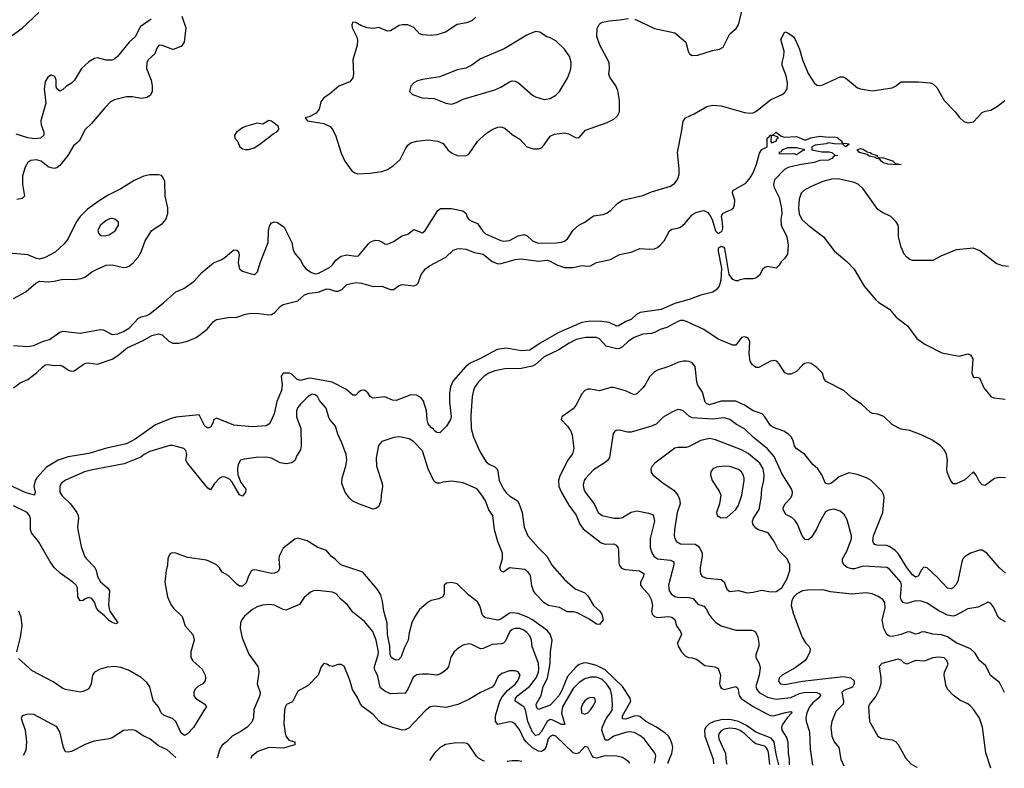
# Model space of a CAD drawing. Header units: inches. Extents: x 1552611 to 1694776, y 811966 to 917215.
# Tile 343 of 549: x 1642473 to 1649262, y 830747 to 835906. Entities that reach past the tile are written whole.
import ezdxf

# ---------------------------------------------------------------- set-up
doc = ezdxf.new("R2010")
doc.units = ezdxf.units.IN
doc.header["$MEASUREMENT"] = 0
doc.layers.add('B6843', color=7, linetype='Continuous')

msp = doc.modelspace()

# ---------------------------------------------------------------- linework, layer by layer
at = {"layer": 'B6843', "color": 5}
for points, elevation in [([(1646714.8, 835910), (1646850, 835845), (1646990, 835814.4), (1647066.4, 835750), (1647082.6, 835690), (1647092.4, 835670), (1647110, 835660.2), (1647150, 835662), (1647250, 835694), (1647298, 835702), (1647323.8, 835716.2), (1647370.8, 835809.2), (1647414.2, 835845.8), (1647429.8, 835870.2), (1647457.9, 835982.1)], 820), ([(1642398.8, 835781.2), (1642490, 835846.4), (1642604.6, 835955.4)], 760), ([(1643379.3, 835910), (1643303.7, 835856.3), (1643271.6, 835790), (1643228.6, 835751.4), (1643148.1, 835651.9), (1643130, 835635.6), (1643110, 835626), (1643070, 835626), (1643010, 835642), (1642990, 835638), (1642950, 835615.1), (1642900.5, 835570), (1642851.3, 835490), (1642830.6, 835469.4), (1642794, 835446), (1642770, 835424), (1642750, 835414), (1642729.4, 835429.4), (1642724.8, 835444.8), (1642725.1, 835490), (1642718.4, 835510), (1642710, 835517.6), (1642690, 835523.6), (1642666.4, 835510), (1642650, 835479), (1642642, 835430), (1642652.7, 835330), (1642618.9, 835210), (1642622.2, 835182.2), (1642639.5, 835130), (1642639.5, 835110), (1642617.3, 835090), (1642575.9, 835084.1), (1642530, 835090.7), (1642450, 835116.2)], 760), ([(1643590.2, 835930), (1643618.7, 835850), (1643608, 835750), (1643590, 835724.5), (1643538, 835702), (1643530, 835701.3), (1643450, 835730.5), (1643432.4, 835727.6), (1643418.3, 835710), (1643406, 835670), (1643358.9, 835630), (1643350, 835609), (1643347.8, 835570), (1643379.2, 835490), (1643386.5, 835450), (1643387.4, 835410), (1643375, 835385), (1643351.1, 835368.9), (1643310, 835363.1), (1643250, 835374.8), (1643210, 835373.9), (1643126.8, 835353.2), (1643100.2, 835339.8), (1643060.6, 835299.4), (1642969.1, 835190.9), (1642925.2, 835150), (1642883.6, 835070), (1642844.3, 835035.7), (1642804.8, 834970), (1642750, 834901.3), (1642730, 834885.1), (1642710, 834880.8), (1642690, 834884.4), (1642670, 834893.1), (1642620.5, 834930), (1642590, 834940.3), (1642550, 834935), (1642530, 834921.7), (1642510.1, 834889.9), (1642493.6, 834830), (1642493.3, 834773.3), (1642507.2, 834690), (1642490, 834672.8), (1642452.6, 834667.4)], 780), ([(1645617.8, 835922.2), (1645590, 835897.6), (1645554.9, 835885.1), (1645490, 835872.1), (1645410, 835819.2), (1645350, 835802), (1645310, 835796.9), (1645250, 835801.6), (1645230, 835809.6), (1645191.8, 835851.8), (1645150, 835869.7), (1645111.1, 835871.1), (1645090, 835865.1), (1645030.2, 835829.8), (1645010, 835827.2), (1644950, 835851), (1644910, 835845.1), (1644869.7, 835849.7), (1644825.8, 835865.8), (1644790, 835886), (1644770, 835888.7), (1644763.8, 835870), (1644766.7, 835850), (1644799.9, 835779.9), (1644803.4, 835763.4), (1644799.6, 835730), (1644770.3, 835630), (1644774.9, 835530), (1644770, 835505.2), (1644750, 835477.6), (1644673.1, 835446.9), (1644610, 835392), (1644570, 835367.6), (1644550, 835340.9), (1644537.5, 835290), (1644517.5, 835262.5), (1644470, 835237.4), (1644442, 835230), (1644458, 835210), (1644570, 835190.3), (1644613, 835170), (1644630.4, 835150), (1644650, 835110.8), (1644690, 834986), (1644714.8, 834930), (1644764.1, 834864.1), (1644784.7, 834850), (1644804.7, 834844.7), (1644888.8, 834848.8), (1644970, 834859.5), (1645010, 834874), (1645050, 834900.3), (1645096.9, 834943.1), (1645130, 835010.5), (1645150, 835040.4), (1645170, 835057), (1645210, 835068.7), (1645290, 835078), (1645356, 835070), (1645392.1, 835052.1), (1645424.9, 835010), (1645450, 834987.9), (1645490.2, 834970.2), (1645550, 834968.4), (1645570, 834979), (1645630, 835065.7), (1645683.8, 835116.2), (1645730, 835148.2), (1645770, 835164.5), (1645790, 835167.1), (1645819, 835159), (1645870, 835114.3), (1645921.5, 835081.5), (1645970, 835030.4), (1646016, 835016), (1646050, 835015.6), (1646070, 835023.1), (1646090, 835044.2), (1646130, 835103.2), (1646161.9, 835118.1), (1646230, 835125.8), (1646258.3, 835118.3), (1646310, 835091.8), (1646330, 835094.4), (1646375.5, 835144.5), (1646523.6, 835196.4), (1646570, 835219.5), (1646596, 835244), (1646608.3, 835271.7), (1646609.8, 835350), (1646598, 835418), (1646584, 835450), (1646541.7, 835510), (1646536.4, 835530), (1646541, 835570), (1646536.8, 835610), (1646472.5, 835730), (1646452.7, 835790), (1646454.9, 835845.1), (1646467.7, 835872.3), (1646478.2, 835881.8), (1646491, 835889), (1646541, 835899), (1646610, 835904.1), (1646670, 835915)], 820), ([(1642430, 833660.7), (1642530, 833653), (1642570, 833661.3), (1642630, 833688.7), (1642678.2, 833701.8), (1642750, 833753.2), (1642770, 833759.7), (1642890, 833745.5), (1643030.2, 833770.2), (1643050, 833769.1), (1643110, 833737.5), (1643150, 833740.5), (1643190, 833757.7), (1643230, 833783), (1643292.4, 833850), (1643310, 833859.4), (1643350, 833867.2), (1643370, 833878.4), (1643465.8, 833954.2), (1643550, 834031.4), (1643605.7, 834054.3), (1643675.7, 834104.3), (1643730, 834163.1), (1643809.6, 834230), (1643866.2, 834253.8), (1643890, 834268.5), (1643950, 834319.5), (1643970, 834318.4), (1643979.3, 834310), (1643987, 834290), (1643980.7, 834230), (1643990, 834188), (1644010, 834172.7), (1644070, 834155.5), (1644090, 834150.6), (1644102, 834158), (1644111.9, 834168.1), (1644130.7, 834230), (1644186.9, 834370), (1644189.8, 834450), (1644196.4, 834483.6), (1644210, 834506), (1644230, 834512.2), (1644250, 834508.7), (1644296.7, 834476.7), (1644349.1, 834370), (1644358.5, 834318.5), (1644372.1, 834292.1), (1644409.3, 834249.3), (1644429.4, 834209.4), (1644447, 834190), (1644484.5, 834164.5), (1644510, 834155.8), (1644530, 834156.5), (1644610, 834197.6), (1644630, 834216.1), (1644653, 834250), (1644690, 834276.4), (1644730, 834286.4), (1644790, 834276.2), (1644810, 834277.6), (1644878.5, 834361.5), (1644890, 834373.1), (1644910, 834382.3), (1644930, 834387.6), (1644950, 834384.2), (1644970, 834375.8), (1644990, 834360.3), (1645010, 834358.9), (1645050, 834377.3), (1645110, 834416.5), (1645150, 834428.7), (1645190, 834460.3), (1645250, 834437), (1645270, 834453.7), (1645355.3, 834590), (1645374.8, 834605.2), (1645450, 834603.8), (1645527.8, 834587.8), (1645552.7, 834570), (1645555.5, 834550), (1645570.6, 834530), (1645590, 834517.6), (1645630, 834502.6), (1645667.7, 834447.7), (1645685, 834430), (1645790, 834383.8), (1645810, 834379.8), (1645850, 834385.1), (1645910, 834416.3), (1645950, 834425.9), (1645970, 834417.8), (1646010, 834381.3), (1646047.1, 834367.1), (1646172.7, 834367.3), (1646210, 834372.1), (1646230, 834380.2), (1646250, 834395.3), (1646290, 834456.5), (1646327.6, 834490), (1646370, 834510.3), (1646430, 834554.7), (1646496.1, 834563.9), (1646525, 834575), (1646550, 834593.7), (1646597.8, 834642.2), (1646630, 834662.6), (1646770, 834695.3), (1646830, 834719.7), (1646961.1, 834758.9), (1646990, 834779.3), (1647010.7, 834809.3), (1647019.7, 834840.3), (1647021, 834879), (1647009.1, 834990), (1647036.9, 835130), (1647047, 835207), (1647064.2, 835230), (1647123.2, 835256.8), (1647210, 835307.5), (1647250, 835318), (1647310, 835313.3), (1647470, 835265.4), (1647510, 835261.6), (1647530, 835264.7), (1647550, 835273.6), (1647650, 835352.7), (1647730, 835389.6), (1647750, 835404.8), (1647764.4, 835430), (1647766.6, 835470), (1647758.3, 835518.3), (1647731.3, 835590), (1647729.9, 835610), (1647742.5, 835657.5), (1647744.4, 835690), (1647722.2, 835770), (1647750, 835823), (1647770, 835815.3), (1647806, 835790), (1647820.3, 835770), (1647850, 835702), (1647870.1, 835630.1), (1647910, 835535.3), (1647950, 835470.3), (1647970, 835454.3), (1647990, 835452.6), (1648010, 835458), (1648130, 835512.8), (1648150, 835511.6), (1648170, 835503.6), (1648250, 835436.9), (1648270, 835428.6), (1648350, 835415.8), (1648490, 835437), (1648511.9, 835448.1), (1648550, 835478), (1648670, 835478.8), (1648750, 835470.8), (1648770, 835462.8), (1648798, 835438), (1648847.3, 835350), (1648924, 835270), (1648952.8, 835232.8), (1648983.8, 835203.8), (1649010, 835196.3), (1649050, 835202), (1649110, 835266), (1649130, 835274.9), (1649170, 835282), (1649215.1, 835310), (1649265.2, 835350)], 780), ([(1642430, 833368), (1642475.5, 833404.5), (1642530, 833427.2), (1642590, 833471.5), (1642630, 833512.6), (1642650, 833526.9), (1642670, 833531), (1642710, 833523.2), (1642750, 833524.7), (1642770, 833517.8), (1642810, 833490.3), (1642830, 833484.7), (1642850, 833487.1), (1642910, 833530.3), (1642930, 833538.3), (1642950, 833540.3), (1643010, 833532.4), (1643110, 833567.2), (1643150, 833592.5), (1643214.7, 833645.3), (1643325, 833695), (1643384.5, 833730), (1643430, 833741.5), (1643455.5, 833735.5), (1643502, 833690), (1643530, 833676.5), (1643570, 833676.5), (1643630.3, 833690.3), (1643690, 833715.2), (1643765.7, 833774.3), (1643810, 833825.5), (1643830, 833839.3), (1643910, 833853), (1643970, 833856.5), (1644030, 833876.2), (1644070, 833882.9), (1644121.8, 833881.8), (1644190, 833871.4), (1644210, 833875.3), (1644231.4, 833888.6), (1644270, 833928.7), (1644290, 833943.1), (1644390, 833968.7), (1644437.4, 834010), (1644470, 834021.5), (1644531.5, 834028.5), (1644590, 834051.3), (1644610, 834050.1), (1644650, 834035.3), (1644670, 834034.7), (1644693.9, 834046.1), (1644730, 834081.3), (1644790, 834095.5), (1644830, 834091), (1644910, 834067.2), (1644970, 834070.2), (1645030, 834045.6), (1645050, 834047.5), (1645090, 834075.3), (1645110, 834082.3), (1645190, 834072.4), (1645210, 834079.3), (1645220.7, 834090), (1645242.4, 834150), (1645271.8, 834190), (1645299.5, 834210), (1645412.3, 834270), (1645462.7, 834317.3), (1645490, 834326.4), (1645511.3, 834328.7), (1645550, 834324), (1645610, 834302.3), (1645670, 834290.2), (1645730, 834240.2), (1645770, 834224.6), (1645793.9, 834226.1), (1645890, 834252.7), (1645930, 834258.6), (1646050, 834242), (1646110, 834247.8), (1646130, 834242.9), (1646175.8, 834215.8), (1646230, 834197.5), (1646290, 834197.4), (1646350, 834212.2), (1646390, 834206.4), (1646409.7, 834210.3), (1646450, 834232.7), (1646547.2, 834252.8), (1646610, 834288.5), (1646690, 834303.8), (1646748, 834330), (1646815.9, 834324.1), (1646850, 834328), (1646870, 834337.1), (1646890, 834352.4), (1646916.8, 834383.2), (1646952.7, 834450), (1646970, 834461.6), (1647008.4, 834468.4), (1647030, 834477.2), (1647058.8, 834501.2), (1647110, 834560.8), (1647130, 834574.5), (1647167.6, 834587.6), (1647190.2, 834590.2), (1647218, 834578), (1647235.2, 834555.2), (1647246.7, 834530), (1647270.4, 834450), (1647290, 834433.7), (1647310, 834443.1), (1647316.4, 834450), (1647321.1, 834470), (1647319.7, 834510), (1647311.5, 834550), (1647318.4, 834570), (1647382.2, 834597.8), (1647394, 834610), (1647402.4, 834630), (1647403.3, 834663.3), (1647387.6, 834710), (1647389.2, 834730), (1647480.2, 834779.8), (1647510, 834816), (1647529.4, 834850), (1647553.6, 834910), (1647574, 834986), (1647590, 835012), (1647626, 835030), (1647628, 835090), (1647642, 835098), (1647646, 835110), (1647667.3, 835112.7), (1647690, 835132), (1647723.6, 835103.6), (1647750, 835096), (1647830, 835102), (1647890, 835076), (1647929.2, 835090.8), (1647990, 835104), (1648050, 835097.1), (1648090, 835099.3), (1648110, 835094), (1648141, 835070), (1648141, 835061), (1648150, 835052), (1648165.2, 835054.8), (1648190, 835050.4), (1648190, 835046), (1648170, 835029.3), (1648148.4, 835048.4), (1648089.5, 835049.5), (1648050, 835058), (1648034, 835050), (1647958.8, 835041.2), (1647934, 835030), (1647934, 835010), (1648004.7, 834995.3), (1648055.3, 834995.3), (1648074, 834990), (1648092.7, 834972.7), (1648114, 834970), (1648090, 834968), (1648072, 834950), (1648050, 834937.2), (1647990, 834936), (1647950, 834921.6), (1647850, 834905.6), (1647772.4, 834887.6), (1647746.7, 834873.3), (1647677.6, 834802.4), (1647670.3, 834770), (1647674.6, 834750), (1647710, 834680.7), (1647724.8, 834604.8), (1647729.1, 834570), (1647720.9, 834530), (1647722.6, 834490), (1647763.7, 834410), (1647771.5, 834351.5), (1647766.4, 834290), (1647750, 834262.9), (1647722.9, 834237.1), (1647710, 834214), (1647690, 834193.2), (1647630, 834206), (1647610, 834197.2), (1647595.5, 834184.5), (1647574.9, 834145.1), (1647550, 834125.2), (1647530, 834119.3), (1647470, 834119.5), (1647432, 834110), (1647430, 834106), (1647410, 834106), (1647390, 834116), (1647365.1, 834150), (1647334.7, 834330), (1647330, 834336.2), (1647310, 834343), (1647288.4, 834330), (1647288.4, 834310), (1647312.8, 834192.8), (1647307, 834110), (1647296.5, 834070), (1647275.1, 834044.9), (1647251.3, 834028.7), (1647170, 834008.2), (1647090, 833976.8), (1646990, 833950.7), (1646896.3, 833910), (1646751.1, 833888.9), (1646725.5, 833874.5), (1646690, 833840.7), (1646653.7, 833826.3), (1646602.5, 833797.5), (1646590, 833795.1), (1646538.8, 833818.8), (1646486.7, 833826.7), (1646410, 833829.3), (1646350, 833819.2), (1646189.7, 833750.3), (1646062.2, 833677.8), (1645990, 833628.5), (1645930, 833625.2), (1645830, 833642.3), (1645765.9, 833634.1), (1645650, 833570.7), (1645580, 833540), (1645546.6, 833513.4), (1645462, 833418), (1645443.5, 833376.5), (1645437.6, 833330), (1645437.3, 833270), (1645447.7, 833172.3), (1645444, 833150), (1645415.2, 833104.8), (1645370, 833059), (1645350, 833062), (1645330, 833075.3), (1645325.4, 833085.4), (1645310, 833095.1), (1645290, 833120.7), (1645282.9, 833150), (1645277.6, 833210), (1645257.7, 833277.7), (1645240.9, 833300.9), (1645210, 833319.5), (1645170, 833320.5), (1645070, 833282), (1645043.9, 833283.9), (1644990, 833308), (1644910, 833297), (1644890, 833309), (1644873.9, 833333.9), (1644850, 833352.6), (1644827.3, 833350), (1644810, 833339.6), (1644790, 833318.9), (1644770, 833318.5), (1644721.1, 833361.1), (1644627.3, 833407.3), (1644490, 833434.1), (1644470, 833435), (1644410, 833420.1), (1644386.5, 833426.5), (1644350, 833462.9), (1644333.6, 833470), (1644291, 833470), (1644276.1, 833450), (1644282.5, 833390), (1644277.3, 833350), (1644245.9, 833274.1), (1644227.3, 833190), (1644199.7, 833130), (1644190, 833118), (1644172.1, 833107.9), (1644079.5, 833099.5), (1643950, 833112.9), (1643830, 833160.9), (1643810.5, 833149.5), (1643806.4, 833130), (1643790, 833097.2), (1643770, 833092), (1643750, 833105.1), (1643710, 833182.9), (1643550, 833167.9), (1643510, 833156.2), (1643410, 833113.1), (1643270, 833014.7), (1643210, 832984.1), (1643072.9, 832952.9), (1642950, 832917.2), (1642807, 832893), (1642738.4, 832870), (1642658, 832822), (1642591.2, 832748.8), (1642580.5, 832730), (1642571, 832690), (1642579.6, 832650), (1642574.8, 832630), (1642510, 832647.4), (1642390, 832705.3)], 760), ([(1642430, 833984.9), (1642516.2, 834030), (1642584.5, 834090), (1642610, 834103.7), (1642670, 834100.7), (1642710, 834103.8), (1642770, 834118), (1642850, 834116.3), (1642897.1, 834122.9), (1642926.4, 834133.6), (1642970, 834167.4), (1643011.8, 834190), (1643070, 834213.8), (1643110, 834215.6), (1643190, 834197.8), (1643210, 834200.2), (1643230, 834209.2), (1643255, 834230), (1643290.8, 834270), (1643310, 834306), (1643337.3, 834382.7), (1643382.2, 834450), (1643406.3, 834470), (1643459.1, 834500.9), (1643481.3, 834530), (1643494, 834570), (1643494.7, 834610), (1643475.4, 834690), (1643475.1, 834790), (1643460.5, 834820.5), (1643450, 834831.6), (1643430, 834838), (1643370, 834838), (1643330, 834827.8), (1643262.7, 834797.3), (1643170, 834739.3), (1643083.3, 834696.7), (1643022.3, 834657.7), (1642940.8, 834599.2), (1642889.5, 834550.5), (1642861.8, 834510), (1642805.5, 834394.5), (1642778.9, 834361.1), (1642717.1, 834302.9), (1642650, 834266.6), (1642610, 834255.8), (1642590, 834259.8), (1642530, 834285.3), (1642350, 834302.2)], 820), ([(1649290, 834204.4), (1649250.3, 834210.3), (1649205.2, 834225.2), (1649093, 834313), (1649050, 834331.8), (1648930, 834319.2), (1648824.7, 834275.3), (1648770, 834246.6), (1648630, 834247), (1648610, 834254), (1648590, 834268.5), (1648572.4, 834290), (1648550, 834338.4), (1648532.1, 834410), (1648533.6, 834473.6), (1648529.8, 834490), (1648514.5, 834514.5), (1648479.7, 834550), (1648418.5, 834578.5), (1648390, 834598), (1648290, 834740.4), (1648256.4, 834770), (1648230, 834782.9), (1648113.2, 834810), (1648070, 834806.4), (1648010, 834789.9), (1647926.3, 834753.7), (1647879.6, 834730), (1647860.7, 834710), (1647847.1, 834670), (1647842.7, 834610), (1647848, 834568), (1647866.9, 834530), (1647909, 834491), (1648015.3, 834410), (1648090, 834312.7), (1648178.2, 834238.2), (1648226.6, 834186.6), (1648296.4, 834070), (1648375.9, 833975.9), (1648396.4, 833956.4), (1648470, 833910.3), (1648516.1, 833856.1), (1648595.3, 833795.3), (1648659.5, 833710), (1648715.3, 833670), (1648830.7, 833610), (1648950, 833586.9), (1649010, 833602.6), (1649030, 833596.4), (1649044, 833570), (1649038, 833470), (1649050, 833439.3), (1649070, 833442.4), (1649090, 833438), (1649121.5, 833370), (1649170, 833310.3), (1649190, 833300.7), (1649267.7, 833290)], 780), ([(1649270, 832748.8), (1649230, 832751.9), (1649194.8, 832745.2), (1649130, 832696.3), (1649118.6, 832698.6), (1649110, 832700.5), (1649090, 832720.7), (1649068.2, 832768.2), (1649050, 832789.4), (1648990, 832734.7), (1648930, 832706.9), (1648910, 832708.4), (1648890, 832733), (1648867.7, 832787.7), (1648865.2, 832810), (1648869.9, 832870), (1648864.6, 832910), (1648850, 832939.7), (1648821.7, 832970), (1648763, 833010), (1648690, 833045.1), (1648610, 833074.3), (1648550, 833084.4), (1648530, 833092.6), (1648490, 833116.4), (1648430.7, 833170.7), (1648390, 833188.6), (1648352.4, 833192.4), (1648339.7, 833199.7), (1648277.2, 833257.2), (1648210, 833301.3), (1648155.6, 833350), (1648033.7, 833413.7), (1648021.1, 833430), (1648009.7, 833470), (1647968.6, 833510), (1647930, 833537.8), (1647910, 833542), (1647884.3, 833535.7), (1647870, 833526), (1647830, 833481.3), (1647790, 833464), (1647770, 833464), (1647750, 833471.5), (1647710, 833534.7), (1647692.8, 833552.8), (1647677.8, 833557.8), (1647650, 833553.8), (1647570, 833509.7), (1647550, 833509.7), (1647523.5, 833530), (1647510, 833554), (1647503.5, 833603.5), (1647508, 833688), (1647493.5, 833713.5), (1647470, 833719.7), (1647450, 833715.4), (1647410, 833663.7), (1647390, 833663.5), (1647290, 833703.5), (1647190, 833770.8), (1647070, 833827.1), (1647050, 833834), (1647030, 833832.9), (1647010, 833826.6), (1646935.1, 833784.9), (1646888.9, 833770), (1646850, 833750.6), (1646830, 833744.3), (1646770, 833738), (1646710, 833714.9), (1646670, 833691.1), (1646630, 833652.3), (1646610, 833639.6), (1646590, 833637.6), (1646516.4, 833656.4), (1646470, 833707.6), (1646450, 833715.4), (1646376.4, 833716.4), (1646310, 833701.2), (1646262.1, 833677.9), (1646190, 833629.9), (1646090, 833583.2), (1646030.4, 833529.6), (1646010, 833518.7), (1645930, 833503), (1645819.1, 833500.9), (1645750, 833486.8), (1645707.6, 833470), (1645675.3, 833450), (1645636.1, 833410), (1645610, 833371.5), (1645602.6, 833350), (1645594.2, 833310), (1645584.8, 833175.2), (1645587, 833090), (1645601.8, 833030), (1645646.3, 832930), (1645690, 832859), (1645710, 832842.2), (1645750, 832825.3), (1645767.1, 832807.1), (1645780.3, 832730), (1645809.8, 832669.8), (1645830, 832642.4), (1645850, 832623.9), (1645905.3, 832590), (1645915, 832575), (1645938.6, 832510), (1645950.8, 832410), (1645977.7, 832350), (1646048.3, 832268.3), (1646107.2, 832210), (1646144.9, 832144.9), (1646228.6, 832048.6), (1646304.3, 831984.3), (1646370, 831957.6), (1646390, 831936), (1646429.2, 831869.2), (1646473.7, 831830), (1646486.7, 831810), (1646495.5, 831770), (1646470, 831737.2), (1646450, 831741.6), (1646397.8, 831777.8), (1646317.7, 831817.7), (1646290, 831824.7), (1646250, 831826.4), (1646194.4, 831854.4), (1646120.3, 831870), (1646090, 831887.8), (1646029.5, 831949.5), (1646015.7, 831970), (1646004.5, 832004.5), (1645994.9, 832074.9), (1645979.5, 832099.5), (1645956.4, 832116.4), (1645851.6, 832128.4), (1645810, 832099), (1645790, 832109.1), (1645784.9, 832130), (1645802.7, 832190), (1645801.8, 832230), (1645770, 832310.6), (1645746.3, 832390), (1645736.3, 832490), (1645708.8, 832528.8), (1645684.9, 832590), (1645659.9, 832630), (1645630, 832667.6), (1645617.2, 832677.2), (1645530, 832715), (1645450, 832725.1), (1645390, 832718.4), (1645370, 832711.4), (1645350, 832711.1), (1645338.2, 832718.2), (1645328.3, 832728.3), (1645289.9, 832809.9), (1645250, 832935.8), (1645190, 832998), (1645158, 833018), (1645091.1, 833031.1), (1645052.4, 833027.6), (1644970, 833000.3), (1644947.1, 832972.9), (1644932.1, 832887.9), (1644934, 832830), (1644973.4, 832710), (1644975.4, 832690), (1644965.5, 832630), (1644964.2, 832590), (1644949.1, 832550.9), (1644930, 832537.4), (1644910, 832532.6), (1644810, 832569), (1644770, 832588.6), (1644748.1, 832608.1), (1644718.5, 832650), (1644695.3, 832710), (1644696.7, 832750), (1644722.4, 832830), (1644729.9, 832870), (1644723.2, 832910), (1644694.9, 832990), (1644666.5, 833050), (1644650, 833106), (1644612.8, 833150), (1644605.4, 833165.4), (1644586.2, 833230), (1644541.1, 833281.1), (1644527.3, 833310), (1644510, 833321.1), (1644490, 833324.4), (1644463.1, 833310), (1644410, 833257.4), (1644390, 833233.3), (1644382.8, 833210), (1644382, 833170), (1644412.6, 833090), (1644414.7, 832970), (1644410, 832941.2), (1644381.1, 832898.9), (1644373.4, 832870), (1644348.8, 832851.2), (1644310, 832845.3), (1644270, 832852.8), (1644210, 832884.7), (1644171.4, 832891.4), (1644104.7, 832890), (1644021.4, 832878.6), (1643994.8, 832870), (1643978.8, 832841.2), (1643974.9, 832810), (1643977, 832770), (1643997.7, 832717.7), (1644031.8, 832670), (1644030, 832649.7), (1644010, 832622.6), (1643990, 832631.1), (1643939.3, 832719.3), (1643919.1, 832739.1), (1643890, 832754), (1643870, 832756.4), (1643850, 832746.6), (1643817.4, 832710), (1643790, 832666.6), (1643770, 832678.7), (1643630.8, 832850), (1643619.7, 832870), (1643626.6, 832910), (1643617.8, 832937.8), (1643604, 832950), (1643530, 832972.2), (1643508, 832972), (1643371.3, 832930), (1643331, 832910), (1643308.4, 832891.6), (1643194.2, 832845.8), (1642975, 832805), (1642919.1, 832790), (1642790, 832732.7), (1642759.7, 832710), (1642749.3, 832690), (1642750.9, 832650), (1642765.5, 832625.5), (1642822.8, 832570), (1642866.7, 832510), (1642875.5, 832490), (1642879.6, 832470), (1642871.7, 832410), (1642873.1, 832390), (1642896.4, 832276.4), (1642920.2, 832210), (1642934, 832190), (1642991.8, 832130), (1643001.7, 832110), (1643010.2, 832070), (1643030, 832032.4), (1643079.7, 831990), (1643091.8, 831970), (1643086.4, 831873.6), (1643089.6, 831849.6), (1643094.8, 831830), (1643150.1, 831750), (1643136.3, 831743.7), (1643110, 831752.8), (1643090, 831766.1), (1643058.3, 831798.3), (1643017.9, 831830), (1643003.9, 831850), (1642990, 831892), (1642970, 831917.9), (1642950, 831924.2), (1642924.5, 831915.5), (1642910, 831904), (1642890, 831900.7), (1642875.3, 831930), (1642871.2, 831990), (1642861.8, 832010), (1642840.7, 832030), (1642752, 832092), (1642711.5, 832131.5), (1642683.7, 832170), (1642603.1, 832310), (1642554.5, 832370), (1642548.9, 832390), (1642548.1, 832468.1), (1642540.8, 832490), (1642524, 832510), (1642430, 832557.1)], 780), ([(1649270, 832091.4), (1649229.9, 832129.9), (1649141.5, 832230), (1649110, 832249.8), (1649090, 832251.7), (1649030.1, 832229.9), (1648993.2, 832206.8), (1648977.3, 832190), (1648968.7, 832170), (1648942.1, 832037.9), (1648928.1, 832011.9), (1648910, 831991.1), (1648895.5, 831984.5), (1648870, 831987.7), (1648802.6, 832062.6), (1648730, 832129.6), (1648706.8, 832133.2), (1648690, 832112.3), (1648670, 832074.3), (1648650, 832065.3), (1648630, 832081.5), (1648590, 832130.5), (1648530, 832227.5), (1648510, 832248.3), (1648470, 832275.8), (1648450, 832282.5), (1648384.1, 832284.1), (1648368.6, 832288.6), (1648360.4, 832300.4), (1648356, 832316), (1648361.3, 832350), (1648423.5, 832510), (1648432.7, 832612.7), (1648430, 832633.2), (1648418.2, 832658.2), (1648344.4, 832730), (1648311.6, 832750), (1648247.8, 832772.2), (1648190, 832782.5), (1648124.4, 832755.6), (1648070, 832711.3), (1648050, 832704.7), (1648030, 832709.6), (1648005.1, 832770), (1647976.4, 832810), (1647942, 832842), (1647887.4, 832910), (1647826.5, 832950), (1647815.2, 832970), (1647804.4, 833010), (1647791.6, 833031.6), (1647773.3, 833050), (1647741.6, 833070), (1647670, 833095.6), (1647650, 833109.7), (1647610.9, 833170), (1647592.6, 833190), (1647530, 833211.4), (1647470, 833249.8), (1647410, 833276.5), (1647310, 833277.3), (1647230, 833252.3), (1647210, 833258.9), (1647198.9, 833270), (1647180.3, 833340.3), (1647150, 833387.2), (1647141.3, 833410), (1647130, 833516.4), (1647110, 833540.6), (1647090, 833550.5), (1647070, 833553.9), (1647050, 833553.7), (1647010, 833543.9), (1646950, 833516.1), (1646870.5, 833490), (1646850, 833479.2), (1646816, 833444), (1646786.5, 833390), (1646770.3, 833370), (1646730, 833329.6), (1646710, 833322), (1646650, 833348.9), (1646570, 833370.7), (1646550, 833370.6), (1646470, 833349.2), (1646410, 833359.8), (1646390, 833359.8), (1646369.4, 833350.6), (1646350, 833327.8), (1646310, 833251.8), (1646290, 833223.6), (1646210.6, 833169.4), (1646207.7, 833150), (1646250, 833104.4), (1646273.6, 833070), (1646282.5, 833042.5), (1646295.2, 832950), (1646284.9, 832915.1), (1646253, 832870), (1646198.2, 832761.8), (1646188.8, 832730), (1646191.5, 832690), (1646208.6, 832648.6), (1646260.7, 832560.7), (1646310, 832491.6), (1646334.5, 832430), (1646357.6, 832397.6), (1646481.4, 832301.4), (1646510, 832292.9), (1646570, 832293.7), (1646586, 832286), (1646596.8, 832270), (1646600.9, 832250), (1646604.1, 832164.1), (1646610, 832144.4), (1646625.1, 832125.1), (1646650, 832116.6), (1646747.3, 832107.3), (1646777, 832090), (1646774.3, 832070), (1646753.4, 832030), (1646754.4, 832010), (1646767.1, 831990), (1646807.8, 831947.8), (1646827.9, 831910), (1646836.6, 831870), (1646830.2, 831830), (1646833.4, 831810), (1646850, 831793.4), (1646867.6, 831787.6), (1646950, 831794.1), (1646970.4, 831790), (1646990, 831772), (1647002, 831730), (1647030.3, 831690), (1647035.6, 831670), (1647008.5, 831610), (1647012.4, 831590), (1647037.1, 831550), (1647061.5, 831521.5), (1647084.7, 831510), (1647110, 831508.7), (1647140.3, 831500.3), (1647196.7, 831456.7), (1647266, 831446), (1647290, 831435.5), (1647306.2, 831390), (1647298, 831330), (1647302, 831310), (1647310, 831298.7), (1647330.3, 831290.3), (1647410.5, 831310), (1647421.8, 831301.8), (1647428, 831290), (1647434.8, 831250), (1647448.8, 831228.8), (1647530, 831173.5), (1647630, 831120.5), (1647650, 831110.2), (1647670, 831108.1), (1647752.4, 831132.4), (1647790, 831139.7), (1647795.9, 831135.9), (1647797.7, 831130), (1647764.6, 831095.4), (1647732.8, 831050), (1647726.3, 831030), (1647727.9, 831010), (1647759.6, 830959.6), (1647769.5, 830930), (1647772, 830850), (1647778, 830810), (1647778.1, 830770.8)], 820), ([(1649270, 831757.6), (1649235.6, 831775.6), (1649219.6, 831790), (1649190, 831856), (1649170, 831883.7), (1649150, 831892), (1649081.1, 831858.9), (1649010, 831846.6), (1648930, 831801.7), (1648910, 831796), (1648870, 831803.1), (1648810, 831832.1), (1648730, 831886.4), (1648690, 831899.8), (1648650, 831901.6), (1648590, 831883.1), (1648566.8, 831886.8), (1648550, 831907.3), (1648546.7, 831926.7), (1648553.6, 832010), (1648549.8, 832030), (1648470, 832119.7), (1648452.3, 832130), (1648290, 832140.4), (1648230, 832121.5), (1648210, 832121.5), (1648179.3, 832130), (1648156, 832150), (1648146, 832170), (1648145.4, 832190), (1648177.3, 832242.7), (1648208.3, 832328.3), (1648208.7, 832348.7), (1648179.6, 832459.6), (1648157.4, 832497.4), (1648130, 832519.7), (1648090, 832532.2), (1648050, 832525.8), (1648030, 832514.6), (1647990, 832446), (1647964.4, 832390), (1647930, 832337.2), (1647910, 832322.7), (1647890, 832324.7), (1647868.8, 832348.8), (1647835.9, 832430), (1647818.3, 832458.3), (1647796.7, 832476.7), (1647755.5, 832495.5), (1647737.7, 832530), (1647739.2, 832550), (1647751.1, 832570), (1647788.4, 832610), (1647800.5, 832630), (1647802.6, 832650), (1647794.1, 832674.1), (1647730, 832774.3), (1647676.3, 832896.3), (1647630, 832949), (1647529.6, 833029.6), (1647470, 833086.5), (1647416.1, 833116.1), (1647370, 833152), (1647330, 833162.2), (1647250, 833153.7), (1647110, 833161.4), (1647091.4, 833171.4), (1647050, 833208), (1647030, 833218.4), (1647010, 833219.6), (1646970, 833202.4), (1646910, 833166.2), (1646860.9, 833119.1), (1646830, 833103.9), (1646690, 833064.4), (1646664.7, 833064.7), (1646610, 833077), (1646585.5, 833074.5), (1646573.4, 833066.6), (1646566.4, 833053.6), (1646539.5, 832890), (1646528.2, 832870), (1646510, 832853.6), (1646430, 832803.1), (1646375.3, 832744.7), (1646366.2, 832730), (1646358.4, 832701.6), (1646362.3, 832670), (1646371.1, 832650), (1646433.2, 832570), (1646461.5, 832510), (1646490, 832489.2), (1646570, 832470.2), (1646610, 832470.2), (1646630, 832476.5), (1646690, 832511.8), (1646730, 832521.1), (1646810, 832506), (1646835.9, 832495.9), (1646844, 832484), (1646850.1, 832450), (1646819.8, 832330), (1646820.2, 832270), (1646832.8, 832232.8), (1646846.2, 832210), (1646870, 832191.9), (1646961.6, 832181.6), (1646983.2, 832170), (1646983.2, 832150), (1646947.1, 832010), (1646951.2, 831971.2), (1646966.3, 831950), (1646990, 831931.5), (1647007, 831927), (1647090, 831924.6), (1647116.8, 831916.8), (1647150, 831878.7), (1647190, 831864.2), (1647206.7, 831846.7), (1647230, 831801.6), (1647244, 831784), (1647272.9, 831752.9), (1647309.3, 831729.3), (1647410, 831700.3), (1647518.9, 831698.9), (1647530, 831697.6), (1647547.3, 831687.3), (1647563.6, 831650), (1647570.2, 831610.2), (1647568.9, 831590), (1647548.9, 831530), (1647548.9, 831510), (1647571.3, 831470), (1647578.8, 831438.8), (1647572.4, 831390), (1647549.5, 831310), (1647554.8, 831290), (1647573, 831270), (1647630, 831237.3), (1647690, 831224.5), (1647790, 831236.4), (1647850, 831263), (1647890, 831272.1), (1647970.6, 831270.6), (1647990, 831261.6), (1647995.8, 831250), (1647980.6, 831230), (1647942.2, 831197.8), (1647919.3, 831170), (1647901.2, 831130), (1647894.2, 831094.2), (1647896.8, 831070), (1647919.3, 830999.3), (1647922.7, 830882.7), (1647938.8, 830768.3)], 840), ([(1646944.3, 830780.8), (1646945.4, 830790), (1646969.5, 830850), (1646976.4, 830890), (1646973.1, 830913.1), (1646958.9, 830950), (1646946.2, 830970), (1646924.2, 830990), (1646864.8, 831030), (1646790.9, 831070.9), (1646750, 831105.3), (1646730, 831109.5), (1646710, 831107.1), (1646650, 831086.9), (1646629.4, 831089.4), (1646630.5, 831110), (1646687.3, 831210), (1646682.7, 831230), (1646630, 831310.4), (1646510, 831425.7), (1646450, 831455.3), (1646390, 831472.5), (1646366.2, 831473.8), (1646330, 831463.2), (1646310, 831447.7), (1646250, 831379.6), (1646210, 831279.9), (1646190, 831246.1), (1646130, 831183.2), (1646050, 831152.4), (1646037.4, 831170), (1646035, 831190), (1646069.4, 831250), (1646082.6, 831310), (1646112.6, 831367.4), (1646130.9, 831470), (1646134, 831550), (1646145.6, 831630), (1646130, 831672.4), (1646110, 831696.2), (1646009.9, 831769.9), (1645973.8, 831790), (1645910, 831813), (1645870, 831819.6), (1645850, 831816.4), (1645790, 831775.3), (1645770, 831767.8), (1645685.3, 831785.3), (1645670, 831795.6), (1645661.3, 831810), (1645646.2, 831866.2), (1645630, 831894.7), (1645570, 831939.7), (1645490, 832018.4), (1645450, 832027.6), (1645416.1, 832023.9), (1645400.5, 832010), (1645400.3, 831950), (1645390, 831929.6), (1645364.2, 831915.8), (1645310, 831902.6), (1645290, 831892.4), (1645230, 831842), (1645195.6, 831790), (1645177.6, 831750), (1645158.7, 831681.3), (1645152, 831630), (1645124.7, 831575.3), (1645104, 831516), (1645084.1, 831495.9), (1645070, 831491.8), (1645050, 831498.4), (1645038, 831510), (1645028.7, 831528.7), (1645025.8, 831590), (1645010.3, 831669.7), (1645007.4, 831747.4), (1644984.1, 831830), (1644975.8, 831895.8), (1644962.6, 831942.6), (1644940, 831980), (1644839.6, 832099.6), (1644688.6, 832148.6), (1644648.9, 832188.9), (1644620.7, 832210), (1644588.1, 832248.1), (1644529.1, 832269.1), (1644454.9, 832314.9), (1644390, 832332.4), (1644370, 832326), (1644290, 832264.5), (1644263.2, 832210), (1644259.2, 832190), (1644264.5, 832130), (1644259, 832110), (1644250, 832100.4), (1644230, 832091.6), (1644210, 832090.6), (1644106.5, 832113.5), (1644085.9, 832114.1), (1644070, 832105.1), (1644050, 832072), (1644033.9, 832026.1), (1644010, 832002.4), (1643990, 832003.2), (1643970, 832016.2), (1643910, 832076), (1643870, 832099.3), (1643850, 832129.6), (1643830, 832149.7), (1643790, 832171.2), (1643760.9, 832180.9), (1643630, 832200.4), (1643550, 832229.5), (1643527.9, 832232.1), (1643513.4, 832226.6), (1643504.1, 832215.9), (1643495.5, 832190), (1643492.7, 832150), (1643482.3, 832110), (1643474.9, 832030), (1643491.3, 831930), (1643515.3, 831875.3), (1643534, 831850), (1643593.4, 831793.4), (1643615.3, 831730), (1643666, 831670), (1643677.3, 831630), (1643653, 831550), (1643652.7, 831510), (1643667.1, 831487.1), (1643731.6, 831430), (1643751.5, 831390), (1643754, 831370), (1643751.7, 831350), (1643735.8, 831330), (1643702, 831310), (1643680.4, 831290), (1643674, 831270), (1643674, 831250), (1643686.4, 831230), (1643750.4, 831190), (1643760.4, 831170), (1643746.4, 831153.6), (1643672.1, 831027.9), (1643630, 830984.3), (1643610, 830973.2), (1643586.9, 830990), (1643549.8, 831070), (1643526, 831090), (1643470, 831110.9), (1643449.3, 831129.3), (1643429.4, 831170), (1643393.8, 831213.8), (1643370, 831307.8), (1643350, 831339.3), (1643310, 831373.2), (1643223.3, 831423.3), (1643170, 831441.6), (1643130, 831448.2), (1643075.9, 831444.1), (1643028.6, 831431.4), (1642989.4, 831410.6), (1642974.3, 831390), (1642965.7, 831330), (1642950, 831295.1), (1642910, 831275.6), (1642890, 831271.3), (1642790, 831289.7), (1642770, 831297.4), (1642703.5, 831343.5), (1642559.4, 831419.4), (1642465.1, 831505.1)], 820), ([(1646850.5, 830781.8), (1646860.5, 830830), (1646854.8, 830850), (1646778.2, 830950), (1646750, 830974), (1646710, 830993.6), (1646678.1, 830998.1), (1646650, 830993.9), (1646570, 830969.4), (1646530, 830940.7), (1646510, 830941.1), (1646487.6, 831010), (1646490.3, 831029.7), (1646516.7, 831090), (1646547.9, 831130), (1646557.9, 831150), (1646560.7, 831190), (1646557.2, 831250), (1646546.3, 831290), (1646520.1, 831330), (1646490, 831358.8), (1646450, 831375.4), (1646410, 831376.4), (1646370, 831364), (1646330, 831338.3), (1646290, 831297.5), (1646215.1, 831170), (1646208.2, 831128.2), (1646231.6, 831048.4), (1646210, 831048.6), (1646150, 831080.2), (1646130, 831084.7), (1646110, 831070.7), (1646070, 831000.8), (1646050, 830978.8), (1646030, 830974.1), (1646010, 830995.3), (1645977.4, 831070), (1645961.8, 831150), (1645948.7, 831170), (1645889.2, 831210), (1645891.1, 831230), (1645907.2, 831250), (1645990, 831312.5), (1646033.3, 831370), (1646050.3, 831410), (1646053.2, 831433.2), (1646049.9, 831469.9), (1646007.1, 831587.1), (1646001.7, 831630), (1645990, 831659.3), (1645970, 831684), (1645950, 831699.2), (1645922.7, 831710), (1645890, 831711.1), (1645870, 831704.4), (1645853.4, 831690), (1645819.5, 831620.5), (1645810.2, 831609.8), (1645795.3, 831604.7), (1645730, 831601.5), (1645670, 831572.2), (1645650, 831571.1), (1645590, 831601.3), (1645570, 831606), (1645530, 831595.6), (1645501.6, 831578.4), (1645468.2, 831550), (1645447, 831513), (1645430, 831449), (1645417.3, 831430), (1645394, 831410), (1645370, 831395.1), (1645350, 831389.7), (1645290, 831397.2), (1645250, 831397.2), (1645210, 831390.9), (1645187.1, 831372.9), (1645150, 831293.6), (1645130, 831264.2), (1645030, 831260.4), (1644990, 831278), (1644961.8, 831301.8), (1644955.3, 831315.3), (1644941.7, 831381.7), (1644919.1, 831430), (1644920.3, 831450), (1644945.8, 831530), (1644947.1, 831550), (1644930.6, 831630), (1644907.2, 831690), (1644850, 831758), (1644770, 831822.4), (1644734.1, 831874.1), (1644689.6, 831910), (1644655.6, 831950), (1644630, 831960.5), (1644527.7, 831972.3), (1644498, 831970), (1644479, 831961), (1644435.6, 831924.4), (1644403.2, 831876.8), (1644318.8, 831841.2), (1644310, 831838.2), (1644290, 831841.6), (1644230, 831871), (1644190, 831875.6), (1644147.3, 831872.7), (1644110, 831859.7), (1644078, 831842), (1644024.2, 831795.8), (1644004, 831770), (1643996.3, 831750), (1643994.4, 831710), (1644007.5, 831647.5), (1644052.8, 831532.8), (1644114.4, 831450), (1644119.3, 831430), (1644121.6, 831410), (1644110.4, 831330), (1644130.3, 831270.3), (1644128.5, 831250), (1644086.7, 831153.3), (1644085.4, 831094.6), (1644074, 831066), (1644041.6, 831030), (1643998.6, 831001.4), (1643937.6, 830970), (1643900.3, 830930), (1643870, 830907.2), (1643850, 830875.1), (1643836.7, 830823.3), (1643833.3, 830818.5)], 840), ([(1649263.5, 831270), (1649230, 831339.6), (1649167.1, 831387.1), (1649134.1, 831454.1), (1649090.6, 831490.6), (1649061.7, 831541.7), (1649030, 831571.5), (1648930, 831612.5), (1648870, 831652.7), (1648830, 831667.3), (1648770, 831671.9), (1648710, 831687.2), (1648690, 831686.6), (1648670, 831675.8), (1648650, 831672.8), (1648610, 831687.7), (1648590, 831685), (1648550, 831669), (1648490, 831656.5), (1648470, 831658.4), (1648451.2, 831670), (1648432.3, 831710), (1648421.1, 831770), (1648440.7, 831850), (1648438.9, 831890), (1648425.6, 831910), (1648392, 831932), (1648350, 831950.6), (1648310, 831957.5), (1648210, 831947.5), (1648064.5, 831964.5), (1648010, 831976.4), (1647905.1, 831974.9), (1647870, 831969.6), (1647830.8, 831950), (1647810.7, 831930), (1647796.7, 831903.3), (1647793, 831870), (1647808.5, 831810), (1647868.4, 831650), (1647892.3, 831612.3), (1647913.4, 831590), (1647922.8, 831570), (1647922, 831550), (1647903.1, 831510), (1647888.4, 831490), (1647819.2, 831440.8), (1647730.3, 831390), (1647710.3, 831370), (1647705.4, 831345.4), (1647718, 831330), (1647750, 831325.8), (1647871.8, 831348.2), (1648150, 831379.1), (1648203, 831370), (1648225.8, 831350), (1648227.2, 831330), (1648214.4, 831305.6), (1648155.5, 831284.5), (1648142.6, 831270), (1648153.2, 831210), (1648151.1, 831190), (1648101.4, 831138.6), (1648072.8, 831070), (1648066, 831030), (1648073.4, 830970), (1648087.9, 830930), (1648120.8, 830890), (1648134.7, 830810), (1648155.2, 830765)], 860), ([(1642454.3, 831550), (1642478.9, 831650), (1642489.7, 831730.3), (1642483.5, 831790), (1642466.3, 831830)], 820), ([(1649168.1, 830747.5), (1649134.9, 830854.9), (1649112.6, 831030), (1649090, 831092), (1649053, 831150), (1649030, 831174.7), (1649010.6, 831190.6), (1648956.6, 831216.6), (1648910, 831252.4), (1648872.6, 831290), (1648861.4, 831310), (1648848.6, 831390), (1648850.9, 831410), (1648874.9, 831465.1), (1648866.3, 831490), (1648847.6, 831507.6), (1648810, 831513.5), (1648770, 831509.7), (1648710, 831486.8), (1648650, 831489.8), (1648590, 831464), (1648570, 831474), (1648550, 831492.4), (1648530, 831498.7), (1648418, 831470), (1648399.1, 831450), (1648411.6, 831370), (1648410.3, 831330), (1648399.7, 831290), (1648375.8, 831244.2), (1648333.1, 831190), (1648325.3, 831170), (1648332.2, 831070), (1648390.7, 830970), (1648414, 830954), (1648490, 830943.6), (1648511.9, 830931.9), (1648531.1, 830911.1), (1648580.5, 830820.5), (1648618.4, 830778.4), (1648650, 830759.5), (1648660.4, 830756.4)], 880), ([(1646680.3, 830783.6), (1646670, 830795.1), (1646630, 830820.9), (1646590.7, 830830.7), (1646510, 830833.5), (1646450, 830816.9), (1646430, 830822.1), (1646417.4, 830837.4), (1646390, 830893), (1646376, 830896), (1646370, 830896.9), (1646330, 830854.6), (1646310, 830847.6), (1646290, 830853.6), (1646170, 830969.8), (1646150, 830976.1), (1646130, 830967.7), (1646118.2, 830950), (1646100.1, 830890), (1646090, 830875), (1646070, 830863.2), (1646050, 830864.9), (1646009.2, 830889.2), (1645966.6, 830926.6), (1645950.4, 830950), (1645922.1, 831010), (1645890, 831052.8), (1645870, 831064.4), (1645850, 831066.6), (1645770, 831049.7), (1645760, 831060), (1645753.2, 831073.2), (1645753.3, 831110), (1645783.2, 831210), (1645800.4, 831239.6), (1645835.8, 831284.2), (1645890, 831327.8), (1645907.9, 831350), (1645924.5, 831390), (1645911.3, 831411.3), (1645890, 831418.5), (1645850, 831418.6), (1645798.6, 831401.4), (1645770, 831376.9), (1645749.1, 831330), (1645730, 831307.4), (1645650, 831270.9), (1645570, 831220.4), (1645493.7, 831186.3), (1645412.8, 831167.2), (1645330, 831175.8), (1645303.8, 831170), (1645270, 831143.1), (1645156.2, 831023.8), (1645130, 831011.5), (1645110, 831010.7), (1645030, 831033.5), (1644970, 831056.9), (1644951.5, 831071.5), (1644910, 831118.7), (1644838.8, 831170), (1644822.9, 831190), (1644805.3, 831230), (1644768.7, 831290), (1644750, 831354), (1644710, 831451.5), (1644690, 831462), (1644670, 831463), (1644629.5, 831449.5), (1644610, 831452.7), (1644590, 831466), (1644570, 831469.2), (1644552.4, 831447.6), (1644531.1, 831388.9), (1644462.3, 831317.7), (1644390, 831279.6), (1644356.5, 831210), (1644350, 831203), (1644312.8, 831187.2), (1644305.7, 831174.3), (1644299.2, 831150), (1644294.1, 831054.1), (1644303.7, 830990), (1644310, 830967.3), (1644330, 830942), (1644370.6, 830930), (1644370, 830909.6), (1644290, 830885.6), (1644190, 830889.8), (1644116.4, 830863.6), (1644074, 830830), (1644063.7, 830815.5)], 860), ([(1643549, 830822.1), (1643490, 830874.4), (1643430, 830903.1), (1643370.5, 830950.5), (1643329.6, 830970), (1643270, 831007.6), (1643250, 831012.3), (1643190, 831007.8), (1643110, 830957.4), (1643090.8, 830950), (1642986.1, 830933.9), (1642930, 830913.7), (1642830, 830862.8), (1642810, 830858), (1642790, 830861.3), (1642775.1, 830890), (1642750, 830999), (1642730, 831032.7), (1642570, 831117.2), (1642550, 831121.2), (1642521.4, 831118.6), (1642490.8, 831109.2), (1642484, 831090), (1642511.8, 831010), (1642520.2, 830930), (1642514.9, 830870), (1642497.5, 830836)], 840), ([(1647708.5, 830771.9), (1647690, 830844.4), (1647676, 830930), (1647654.8, 830954.8), (1647550, 830995.3), (1647483.5, 831043.5), (1647430.5, 831070.5), (1647370, 831083), (1647310, 831080.4), (1647261.8, 831070), (1647226.3, 831053.7), (1647203.1, 831030), (1647195.5, 831010), (1647198.3, 830970), (1647253.7, 830810), (1647256.7, 830777.4)], 820), ([(1647645.4, 830772.9), (1647636.2, 830856.2), (1647630, 830877.3), (1647620.8, 830890), (1647610, 830898.9), (1647550, 830916.6), (1647530, 830928.8), (1647470, 830986.7), (1647436.3, 831010), (1647410, 831019.9), (1647370, 831024.4), (1647330, 831016.7), (1647310, 831005.7), (1647294.2, 830985.8), (1647290.8, 830970), (1647293.6, 830950), (1647339.1, 830850), (1647345.5, 830790), (1647350.1, 830776.4)], 840), ([(1645530, 830923.7), (1645470, 830919.6), (1645410, 830911.5), (1645370, 830889.6), (1645330, 830849.6), (1645298.9, 830801.6)], 880), ([(1645679.1, 830796.7), (1645670, 830799.5), (1645637.7, 830817.7), (1645623.7, 830830), (1645570, 830909.2), (1645557.2, 830917.2), (1645530, 830923.7)], 880), ([(1645935.4, 830793.3), (1645910, 830799.7), (1645870, 830799.7), (1645834.3, 830794.6)], 880)]:
    msp.add_lwpolyline(points, dxfattribs=dict(at, elevation=elevation))
for points, elevation in [([(1646030, 835825.1), (1645970, 835799.7), (1645813.8, 835706.2), (1645650, 835635.8), (1645590, 835591.8), (1645550, 835571.8), (1645490, 835559.6), (1645370, 835512.3), (1645250, 835494.5), (1645215.2, 835484.8), (1645191, 835470), (1645170, 835448), (1645161, 835410), (1645182, 835390), (1645248.6, 835368.6), (1645330, 835362.4), (1645411.3, 835330), (1645450, 835324.4), (1645484.4, 835335.6), (1645530, 835358), (1645750, 835422.4), (1645790, 835440.5), (1645850, 835478), (1645870, 835483.8), (1645890, 835481.6), (1645911.8, 835471.8), (1646010, 835384.9), (1646030, 835373.4), (1646090, 835355.5), (1646130, 835363.1), (1646170, 835386.4), (1646195.6, 835410), (1646250, 835504), (1646270, 835558.8), (1646276.1, 835590), (1646276.4, 835610), (1646266.9, 835650), (1646230, 835703.6), (1646170, 835759.6), (1646130, 835782), (1646104, 835790), (1646060.7, 835820.7)], 840), ([(1644190, 835212), (1644150, 835185.2), (1644110, 835192.3), (1644030, 835169.5), (1644010, 835160.9), (1643967.3, 835130), (1643954, 835110), (1643957.3, 835090), (1643976, 835070), (1643991.3, 835030), (1644010, 835016), (1644030.9, 835010.9), (1644051, 835011), (1644090, 835023.8), (1644130, 835047.2), (1644220.5, 835119.5), (1644246.3, 835133.7), (1644259, 835150), (1644258, 835170), (1644210, 835206)], 820), ([(1647670, 835108), (1647654, 835106), (1647651.3, 835070), (1647658, 835058), (1647690, 835068), (1647694.6, 835085.4), (1647706, 835090), (1647698, 835098)], 760), ([(1647830, 835022.9), (1647770, 835022), (1647731.3, 835010), (1647723.5, 834996.5), (1647706.8, 834990), (1647710, 834984.7), (1647730, 834981), (1647810, 834984.7), (1647830, 834978), (1647870, 835004.7), (1647886, 835010)], 760), ([(1648530, 834905.2), (1648458, 834910), (1648430, 834919.5), (1648413.2, 834930), (1648404.7, 834944.7), (1648378, 834950), (1648376.4, 834956.4), (1648330, 834966.6), (1648317.2, 834977.2), (1648264, 834990), (1648248.7, 835010), (1648270, 835017.3), (1648290, 835012.7), (1648315.5, 834995.5), (1648338, 834990), (1648342.8, 834982.8), (1648384.7, 834970), (1648383.6, 834963.6), (1648396, 834956), (1648430, 834954), (1648498, 834930), (1648501, 834921), (1648515.3, 834915.3), (1648550, 834908.7)], 760), ([(1643110, 834535.4), (1643092.7, 834532.7), (1643070, 834521.5), (1643030, 834490.9), (1643018, 834470), (1643013.1, 834450), (1643016, 834436), (1643030, 834419.5), (1643056.5, 834416.5), (1643090, 834424), (1643131.8, 834450), (1643155.1, 834490), (1643154, 834510), (1643130, 834531.5)], 840), ([(1647230, 833019.5), (1647170, 833005.7), (1647093.4, 832966.6), (1647070, 832959.1), (1647010, 832957.2), (1646990, 832952.6), (1646853.4, 832850), (1646833.4, 832830), (1646824.9, 832810), (1646826.2, 832786.2), (1646838.8, 832770), (1646910, 832712.4), (1646983, 832663), (1647010.5, 832630), (1647022.8, 832602.8), (1647026.7, 832570), (1647007.4, 832510), (1646987.5, 832390), (1646986.5, 832350), (1646991.3, 832330), (1647002.3, 832310), (1647030, 832293.2), (1647130, 832291.8), (1647150, 832280.8), (1647163.8, 832263.8), (1647178.3, 832230), (1647179.8, 832210), (1647165, 832130), (1647164.7, 832104.7), (1647167.3, 832087.3), (1647179.3, 832070), (1647210, 832058.6), (1647310, 832047.8), (1647331.7, 832031.7), (1647350, 831981.6), (1647370, 831966.5), (1647430, 831972.9), (1647490, 831956.1), (1647530, 831960.2), (1647590, 831974.6), (1647650, 831962.4), (1647690, 831965.5), (1647728, 831992), (1647765.4, 832054.6), (1647784.2, 832110), (1647784.2, 832150), (1647764.7, 832190), (1647705.7, 832250), (1647676.3, 832310), (1647634.7, 832370), (1647568.4, 832390), (1647550, 832401), (1647528.7, 832430), (1647525.6, 832450), (1647533.4, 832470), (1647571.8, 832530), (1647586.5, 832610), (1647590.7, 832670), (1647604.6, 832730), (1647605.7, 832770), (1647600.4, 832810), (1647577.5, 832850), (1647495.6, 832915.6), (1647450, 832941.2), (1647270, 833011.6)], 860), ([(1647330, 832829.8), (1647278, 832822), (1647252.7, 832810), (1647238.7, 832790), (1647236, 832770), (1647248.9, 832730), (1647296.7, 832656.7), (1647307.1, 832630), (1647299, 832570), (1647278.4, 832510), (1647283, 832490), (1647310, 832474.4), (1647350, 832474.9), (1647410, 832530.4), (1647430, 832561.6), (1647452.8, 832630), (1647468.7, 832730), (1647467.7, 832747.7), (1647462.2, 832770), (1647451, 832790), (1647430, 832806.2), (1647370, 832827.9)], 880), ([(1646410, 831234.7), (1646390, 831228), (1646370, 831212.2), (1646353.1, 831190), (1646344.5, 831164.5), (1646347.4, 831130), (1646370, 831121.1), (1646390, 831130.3), (1646410, 831150.4), (1646430, 831180.4), (1646442.6, 831210), (1646438.4, 831230), (1646433.8, 831233.8)], 860)]:
    msp.add_lwpolyline(points, close=True, dxfattribs=dict(at, elevation=elevation))

doc.saveas('drawing.dxf')
